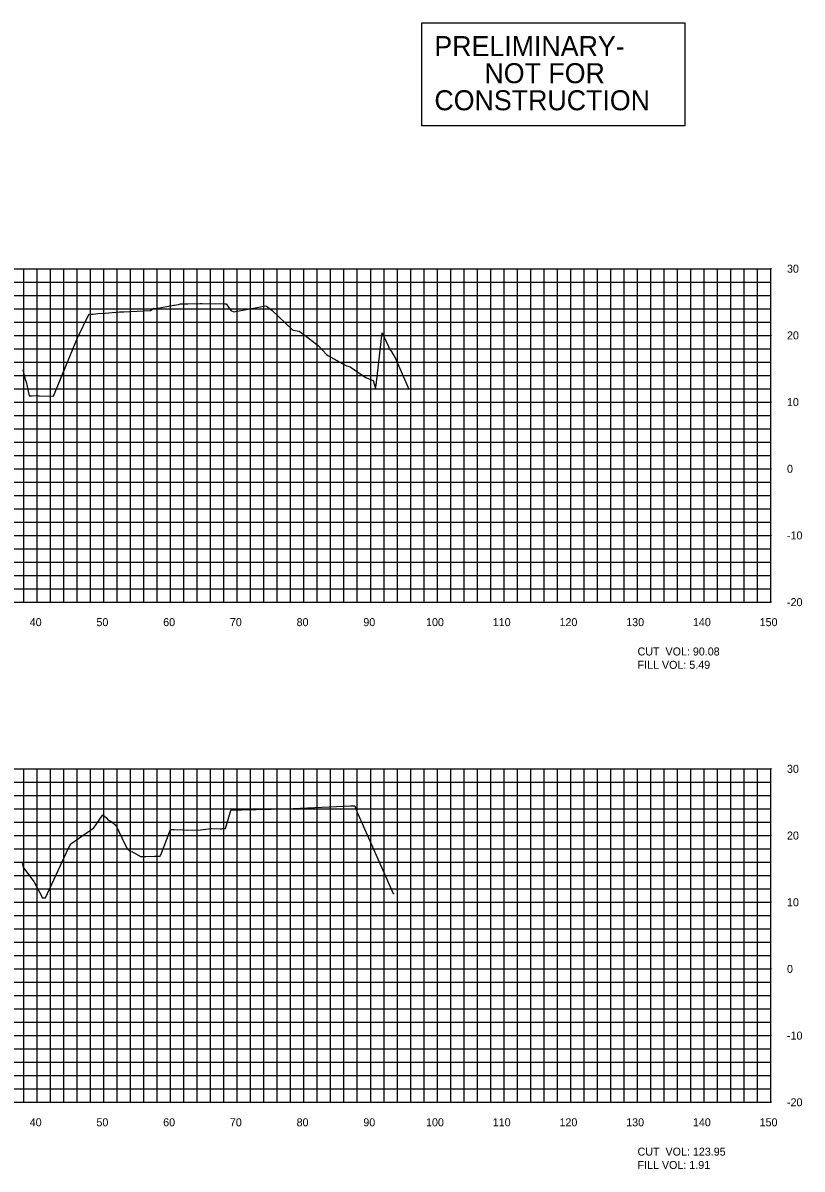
# Model space of a CAD drawing. Extents: x 1800880 to 1818864, y 245271 to 250560.
# Drawn here: x 1813548.9 to 1813665.7, y 250089.4 to 250261.3 of the extents above; entities that cross this region are included whole.
import ezdxf

# ---------------------------------------------------------------- set-up
doc = ezdxf.new("R2010")
doc.units = 0
for name, color, linetype in [('33', 7, 'Continuous'), ('CL-CNST', 7, 'Continuous'), ('DESIGN - DRAINAGE - Bridges', 7, 'Continuous'), ('DRAINAGETXT', 7, 'Continuous'), ('Level 32', 7, 'Continuous'), ('Level 46', 7, 'Continuous')]:
    doc.layers.add(name, color=color, linetype=linetype)

msp = doc.modelspace()

# ---------------------------------------------------------------- linework, layer by layer
at = {"layer": 'CL-CNST'}
for points in [[(1813548.87, 250209.25), (1813549.21, 250207.81), (1813549.38, 250207.45), (1813549.82, 250205.35), (1813550.09, 250205.36), (1813550.28, 250205.36), (1813550.91, 250205.4), (1813551.19, 250205.39), (1813551.35, 250205.39), (1813553.44, 250205.34), (1813557.05, 250214.07), (1813558.8, 250217.64), (1813558.93, 250217.63), (1813559, 250217.63), (1813559.2, 250217.63), (1813559.42, 250217.63), (1813559.43, 250217.63), (1813560.13, 250217.71), (1813561.21, 250217.78), (1813563.36, 250217.95), (1813563.79, 250217.96), (1813564.01, 250217.97), (1813567.99, 250218.16), (1813568.52, 250218.53), (1813568.83, 250218.48), (1813571.52, 250218.96), (1813571.59, 250218.97), (1813572.13, 250219.04), (1813572.19, 250219.05), (1813572.5, 250219.14), (1813572.64, 250219.17), (1813572.67, 250219.17), (1813572.71, 250219.17), (1813573.05, 250219.17), (1813573.19, 250219.17), (1813573.61, 250219.18), (1813575.42, 250219.23), (1813575.72, 250219.23), (1813579.16, 250219.18), (1813579.32, 250219.18), (1813580.05, 250218.15), (1813580.48, 250217.94), (1813585.27, 250218.88), (1813585.61, 250218.64), (1813586.2, 250218.22), (1813589.23, 250215.33), (1813589.38, 250215.23), (1813590.29, 250215.04), (1813590.47, 250214.9), (1813590.63, 250214.79), (1813590.97, 250214.55), (1813593.14, 250212.93), (1813594.44, 250211.51), (1813594.68, 250211.36), (1813595.02, 250211.14), (1813597.27, 250209.91), (1813597.95, 250209.71), (1813599.87, 250208.39), (1813600.3, 250208.1), (1813600.38, 250208.05), (1813601.38, 250207.66), (1813601.64, 250206.84), (1813601.72, 250206.46), (1813601.8, 250206.96), (1813602.74, 250214.82), (1813603.99, 250212.11), (1813604.03, 250212.18), (1813604.7, 250210.98), (1813606.73, 250206.35), (1813607.05, 250206.41)], [(1813548.77, 250135.31), (1813548.96, 250134.58), (1813550.49, 250132.53), (1813551.79, 250130.08), (1813551.96, 250130.08), (1813552.27, 250130.08), (1813555.71, 250137.56), (1813556.06, 250138.21), (1813559.49, 250140.61), (1813560.86, 250142.54), (1813561.35, 250142.16), (1813561.59, 250141.8), (1813562.2, 250141.51), (1813562.61, 250141.13), (1813562.78, 250140.97), (1813563.69, 250139.07), (1813564.51, 250137.44), (1813564.97, 250137.05), (1813565.03, 250136.99), (1813565.21, 250137.02), (1813566.5, 250136.27), (1813567.29, 250136.3), (1813568.62, 250136.36), (1813568.62, 250136.36), (1813568.63, 250136.36), (1813569.06, 250136.36), (1813569.43, 250136.36), (1813569.46, 250136.36), (1813569.52, 250136.5), (1813569.55, 250136.54), (1813569.64, 250136.8), (1813570.44, 250138.91), (1813570.99, 250140.35), (1813571.45, 250140.34), (1813571.53, 250140.34), (1813572.84, 250140.28), (1813573.56, 250140.25), (1813575.51, 250140.29), (1813577.08, 250140.49), (1813577.21, 250140.49), (1813578.46, 250140.46), (1813578.71, 250140.46), (1813578.82, 250140.47), (1813579.24, 250140.48), (1813580.01, 250143.02), (1813580.1, 250143.29), (1813580.34, 250143.29), (1813580.38, 250143.29), (1813580.63, 250143.29), (1813580.79, 250143.29), (1813580.96, 250143.29), (1813581.63, 250143.31), (1813588.28, 250143.44), (1813598.01, 250143.89), (1813598.41, 250143.89), (1813598.49, 250143.89), (1813598.61, 250143.89), (1813598.95, 250143.03), (1813604.37, 250130.73), (1813604.54, 250130.76)]]:
    msp.add_lwpolyline(points, dxfattribs=at)
at = {"layer": 'DESIGN - DRAINAGE - Bridges'}
for p, q in [((1813661, 250174.43), (1813661, 250224.43)), ((1813661.06, 250224.43), (1813661, 250224.43)), ((1813661.06, 250214.43), (1813661, 250214.43)), ((1813661.06, 250204.43), (1813661, 250204.43)), ((1813661.06, 250194.43), (1813661, 250194.43)), ((1813661.06, 250184.43), (1813661, 250184.43)), ((1813361, 250174.43), (1813661, 250174.43)), ((1813551, 250174.37), (1813551, 250174.43)), ((1813561, 250174.37), (1813561, 250174.43)), ((1813571, 250174.37), (1813571, 250174.43)), ((1813581, 250174.37), (1813581, 250174.43)), ((1813591, 250174.37), (1813591, 250174.43)), ((1813601, 250174.37), (1813601, 250174.43)), ((1813611, 250174.37), (1813611, 250174.43)), ((1813621, 250174.37), (1813621, 250174.43)), ((1813631, 250174.37), (1813631, 250174.43)), ((1813641, 250174.37), (1813641, 250174.43)), ((1813651, 250174.37), (1813651, 250174.43)), ((1813661, 250174.37), (1813661, 250174.43)), ((1813661.06, 250174.43), (1813661, 250174.43)), ((1813661, 250099.43), (1813661, 250149.43)), ((1813661.06, 250149.43), (1813661, 250149.43)), ((1813661.06, 250139.43), (1813661, 250139.43)), ((1813661.06, 250129.43), (1813661, 250129.43)), ((1813661.06, 250119.43), (1813661, 250119.43)), ((1813661.06, 250109.43), (1813661, 250109.43)), ((1813361, 250099.43), (1813661, 250099.43)), ((1813551, 250099.37), (1813551, 250099.43)), ((1813561, 250099.37), (1813561, 250099.43)), ((1813571, 250099.37), (1813571, 250099.43)), ((1813581, 250099.37), (1813581, 250099.43)), ((1813591, 250099.37), (1813591, 250099.43)), ((1813601, 250099.37), (1813601, 250099.43)), ((1813611, 250099.37), (1813611, 250099.43)), ((1813621, 250099.37), (1813621, 250099.43)), ((1813631, 250099.37), (1813631, 250099.43)), ((1813641, 250099.37), (1813641, 250099.43)), ((1813651, 250099.37), (1813651, 250099.43)), ((1813661, 250099.37), (1813661, 250099.43)), ((1813661.06, 250099.43), (1813661, 250099.43))]:
    msp.add_line(p, q, dxfattribs=at)
at = {"layer": 'Level 32'}
msp.add_lwpolyline([(1813608.68, 250261.29), (1813648.08, 250261.29), (1813648.08, 250245.85), (1813608.68, 250245.85)], close=True, dxfattribs=at)
at = {"layer": 'Level 46'}
for p, q in [((1813361, 250224.43), (1813661, 250224.43)), ((1813549, 250174.43), (1813549, 250224.43)), ((1813551, 250174.43), (1813551, 250224.43)), ((1813553, 250174.43), (1813553, 250224.43)), ((1813555, 250174.43), (1813555, 250224.43)), ((1813557, 250174.43), (1813557, 250224.43)), ((1813559, 250174.43), (1813559, 250224.43)), ((1813561, 250174.43), (1813561, 250224.43)), ((1813563, 250174.43), (1813563, 250224.43)), ((1813565, 250174.43), (1813565, 250224.43)), ((1813567, 250174.43), (1813567, 250224.43)), ((1813569, 250174.43), (1813569, 250224.43)), ((1813571, 250174.43), (1813571, 250224.43)), ((1813573, 250174.43), (1813573, 250224.43)), ((1813575, 250174.43), (1813575, 250224.43)), ((1813577, 250174.43), (1813577, 250224.43)), ((1813579, 250174.43), (1813579, 250224.43)), ((1813581, 250174.43), (1813581, 250224.43)), ((1813583, 250174.43), (1813583, 250224.43)), ((1813585, 250174.43), (1813585, 250224.43)), ((1813587, 250174.43), (1813587, 250224.43)), ((1813589, 250174.43), (1813589, 250224.43)), ((1813591, 250174.43), (1813591, 250224.43)), ((1813593, 250174.43), (1813593, 250224.43)), ((1813595, 250174.43), (1813595, 250224.43)), ((1813597, 250174.43), (1813597, 250224.43)), ((1813599, 250174.43), (1813599, 250224.43)), ((1813601, 250174.43), (1813601, 250224.43)), ((1813603, 250174.43), (1813603, 250224.43)), ((1813605, 250174.43), (1813605, 250224.43)), ((1813607, 250174.43), (1813607, 250224.43)), ((1813609, 250174.43), (1813609, 250224.43)), ((1813611, 250174.43), (1813611, 250224.43)), ((1813613, 250174.43), (1813613, 250224.43)), ((1813615, 250174.43), (1813615, 250224.43)), ((1813617, 250174.43), (1813617, 250224.43)), ((1813619, 250174.43), (1813619, 250224.43)), ((1813621, 250174.43), (1813621, 250224.43)), ((1813623, 250174.43), (1813623, 250224.43)), ((1813625, 250174.43), (1813625, 250224.43)), ((1813627, 250174.43), (1813627, 250224.43)), ((1813629, 250174.43), (1813629, 250224.43)), ((1813631, 250174.43), (1813631, 250224.43)), ((1813633, 250174.43), (1813633, 250224.43)), ((1813635, 250174.43), (1813635, 250224.43)), ((1813637, 250174.43), (1813637, 250224.43)), ((1813639, 250174.43), (1813639, 250224.43)), ((1813641, 250174.43), (1813641, 250224.43)), ((1813643, 250174.43), (1813643, 250224.43)), ((1813645, 250174.43), (1813645, 250224.43)), ((1813647, 250174.43), (1813647, 250224.43)), ((1813649, 250174.43), (1813649, 250224.43)), ((1813651, 250174.43), (1813651, 250224.43)), ((1813653, 250174.43), (1813653, 250224.43)), ((1813655, 250174.43), (1813655, 250224.43)), ((1813657, 250174.43), (1813657, 250224.43)), ((1813659, 250174.43), (1813659, 250224.43)), ((1813661, 250174.43), (1813661, 250224.43)), ((1813361, 250222.43), (1813661, 250222.43)), ((1813361, 250220.43), (1813661, 250220.43)), ((1813361, 250218.43), (1813661, 250218.43)), ((1813361, 250216.43), (1813661, 250216.43)), ((1813361, 250214.43), (1813661, 250214.43)), ((1813361, 250212.43), (1813661, 250212.43)), ((1813361, 250210.43), (1813661, 250210.43)), ((1813361, 250208.43), (1813661, 250208.43)), ((1813361, 250206.43), (1813661, 250206.43)), ((1813361, 250204.43), (1813661, 250204.43)), ((1813361, 250202.43), (1813661, 250202.43)), ((1813361, 250200.43), (1813661, 250200.43)), ((1813361, 250198.43), (1813661, 250198.43)), ((1813361, 250196.43), (1813661, 250196.43)), ((1813361, 250194.43), (1813661, 250194.43)), ((1813361, 250192.43), (1813661, 250192.43)), ((1813361, 250190.43), (1813661, 250190.43)), ((1813361, 250188.43), (1813661, 250188.43)), ((1813361, 250186.43), (1813661, 250186.43)), ((1813361, 250184.43), (1813661, 250184.43)), ((1813361, 250182.43), (1813661, 250182.43)), ((1813361, 250180.43), (1813661, 250180.43)), ((1813361, 250178.43), (1813661, 250178.43)), ((1813361, 250176.43), (1813661, 250176.43)), ((1813361, 250174.43), (1813661, 250174.43)), ((1813361, 250149.43), (1813661, 250149.43)), ((1813549, 250099.43), (1813549, 250149.43)), ((1813551, 250099.43), (1813551, 250149.43)), ((1813553, 250099.43), (1813553, 250149.43)), ((1813555, 250099.43), (1813555, 250149.43)), ((1813557, 250099.43), (1813557, 250149.43)), ((1813559, 250099.43), (1813559, 250149.43)), ((1813561, 250099.43), (1813561, 250149.43)), ((1813563, 250099.43), (1813563, 250149.43)), ((1813565, 250099.43), (1813565, 250149.43)), ((1813567, 250099.43), (1813567, 250149.43)), ((1813569, 250099.43), (1813569, 250149.43)), ((1813571, 250099.43), (1813571, 250149.43)), ((1813573, 250099.43), (1813573, 250149.43)), ((1813575, 250099.43), (1813575, 250149.43)), ((1813577, 250099.43), (1813577, 250149.43)), ((1813579, 250099.43), (1813579, 250149.43)), ((1813581, 250099.43), (1813581, 250149.43)), ((1813583, 250099.43), (1813583, 250149.43)), ((1813585, 250099.43), (1813585, 250149.43)), ((1813587, 250099.43), (1813587, 250149.43)), ((1813589, 250099.43), (1813589, 250149.43)), ((1813591, 250099.43), (1813591, 250149.43)), ((1813593, 250099.43), (1813593, 250149.43)), ((1813595, 250099.43), (1813595, 250149.43)), ((1813597, 250099.43), (1813597, 250149.43)), ((1813599, 250099.43), (1813599, 250149.43)), ((1813601, 250099.43), (1813601, 250149.43)), ((1813603, 250099.43), (1813603, 250149.43)), ((1813605, 250099.43), (1813605, 250149.43)), ((1813607, 250099.43), (1813607, 250149.43)), ((1813609, 250099.43), (1813609, 250149.43)), ((1813611, 250099.43), (1813611, 250149.43)), ((1813613, 250099.43), (1813613, 250149.43)), ((1813615, 250099.43), (1813615, 250149.43)), ((1813617, 250099.43), (1813617, 250149.43)), ((1813619, 250099.43), (1813619, 250149.43)), ((1813621, 250099.43), (1813621, 250149.43)), ((1813623, 250099.43), (1813623, 250149.43)), ((1813625, 250099.43), (1813625, 250149.43)), ((1813627, 250099.43), (1813627, 250149.43)), ((1813629, 250099.43), (1813629, 250149.43)), ((1813631, 250099.43), (1813631, 250149.43)), ((1813633, 250099.43), (1813633, 250149.43)), ((1813635, 250099.43), (1813635, 250149.43)), ((1813637, 250099.43), (1813637, 250149.43)), ((1813639, 250099.43), (1813639, 250149.43)), ((1813641, 250099.43), (1813641, 250149.43)), ((1813643, 250099.43), (1813643, 250149.43)), ((1813645, 250099.43), (1813645, 250149.43)), ((1813647, 250099.43), (1813647, 250149.43)), ((1813649, 250099.43), (1813649, 250149.43)), ((1813651, 250099.43), (1813651, 250149.43)), ((1813653, 250099.43), (1813653, 250149.43)), ((1813655, 250099.43), (1813655, 250149.43)), ((1813657, 250099.43), (1813657, 250149.43)), ((1813659, 250099.43), (1813659, 250149.43)), ((1813661, 250099.43), (1813661, 250149.43)), ((1813361, 250147.43), (1813661, 250147.43)), ((1813361, 250145.43), (1813661, 250145.43)), ((1813361, 250143.43), (1813661, 250143.43)), ((1813361, 250141.43), (1813661, 250141.43)), ((1813361, 250139.43), (1813661, 250139.43)), ((1813361, 250137.43), (1813661, 250137.43)), ((1813361, 250135.43), (1813661, 250135.43)), ((1813361, 250133.43), (1813661, 250133.43)), ((1813361, 250131.43), (1813661, 250131.43)), ((1813361, 250129.43), (1813661, 250129.43)), ((1813361, 250127.43), (1813661, 250127.43)), ((1813361, 250125.43), (1813661, 250125.43)), ((1813361, 250123.43), (1813661, 250123.43)), ((1813361, 250121.43), (1813661, 250121.43)), ((1813361, 250119.43), (1813661, 250119.43)), ((1813361, 250117.43), (1813661, 250117.43)), ((1813361, 250115.43), (1813661, 250115.43)), ((1813361, 250113.43), (1813661, 250113.43)), ((1813361, 250111.43), (1813661, 250111.43)), ((1813361, 250109.43), (1813661, 250109.43)), ((1813361, 250107.43), (1813661, 250107.43)), ((1813361, 250105.43), (1813661, 250105.43)), ((1813361, 250103.43), (1813661, 250103.43)), ((1813361, 250101.43), (1813661, 250101.43)), ((1813361, 250099.43), (1813661, 250099.43))]:
    msp.add_line(p, q, dxfattribs=at)

# ---------------------------------------------------------------- texts
for s, p in [('40', (1813549.9, 250170.83)), ('50', (1813559.9, 250170.83)), ('60', (1813569.9, 250170.83)), ('70', (1813579.9, 250170.83)), ('80', (1813589.9, 250170.83)), ('90', (1813599.9, 250170.83)), ('100', (1813609.3, 250170.83)), ('110', (1813619.3, 250170.83)), ('120', (1813629.3, 250170.83)), ('130', (1813639.3, 250170.83)), ('140', (1813649.3, 250170.83)), ('150', (1813659.3, 250170.83)), ('40', (1813549.9, 250095.83)), ('50', (1813559.9, 250095.83)), ('60', (1813569.9, 250095.83)), ('70', (1813579.9, 250095.83)), ('80', (1813589.9, 250095.83)), ('90', (1813599.9, 250095.83)), ('100', (1813609.3, 250095.83)), ('110', (1813619.3, 250095.83)), ('120', (1813629.3, 250095.83)), ('130', (1813639.3, 250095.83)), ('140', (1813649.3, 250095.83)), ('150', (1813659.3, 250095.83))]:
    msp.add_text(s, height=1.2).set_placement(p)
at = {"layer": '33'}
for s, p in [('30', (1813663.4, 250223.83)), ('20', (1813663.4, 250213.83)), ('10', (1813663.4, 250203.83)), ('0', (1813663.4, 250193.83)), ('-10', (1813663.4, 250183.83)), ('-20', (1813663.4, 250173.83)), ('30', (1813663.4, 250148.83)), ('20', (1813663.4, 250138.83)), ('10', (1813663.4, 250128.83)), ('0', (1813663.4, 250118.83)), ('-10', (1813663.4, 250108.83)), ('-20', (1813663.4, 250098.83))]:
    msp.add_text(s, height=1.2, dxfattribs=at).set_placement(p)
at = {"layer": 'DRAINAGETXT'}
for s, p in [('CUT  VOL: 90.08', (1813641, 250166.43)), ('FILL VOL: 5.49', (1813641, 250164.43)), ('CUT  VOL: 123.95', (1813641, 250091.43)), ('FILL VOL: 1.91', (1813641, 250089.43))]:
    msp.add_text(s, height=1.2, dxfattribs=at).set_placement(p)
at = {"layer": 'Level 32'}
for s, p in [('PRELIMINARY-', (1813610.54, 250256.31)), ('NOT FOR', (1813618.05, 250252.25)), ('CONSTRUCTION', (1813610.55, 250248.19))]:
    msp.add_text(s, height=3, dxfattribs=at).set_placement(p)

doc.saveas('drawing.dxf')
